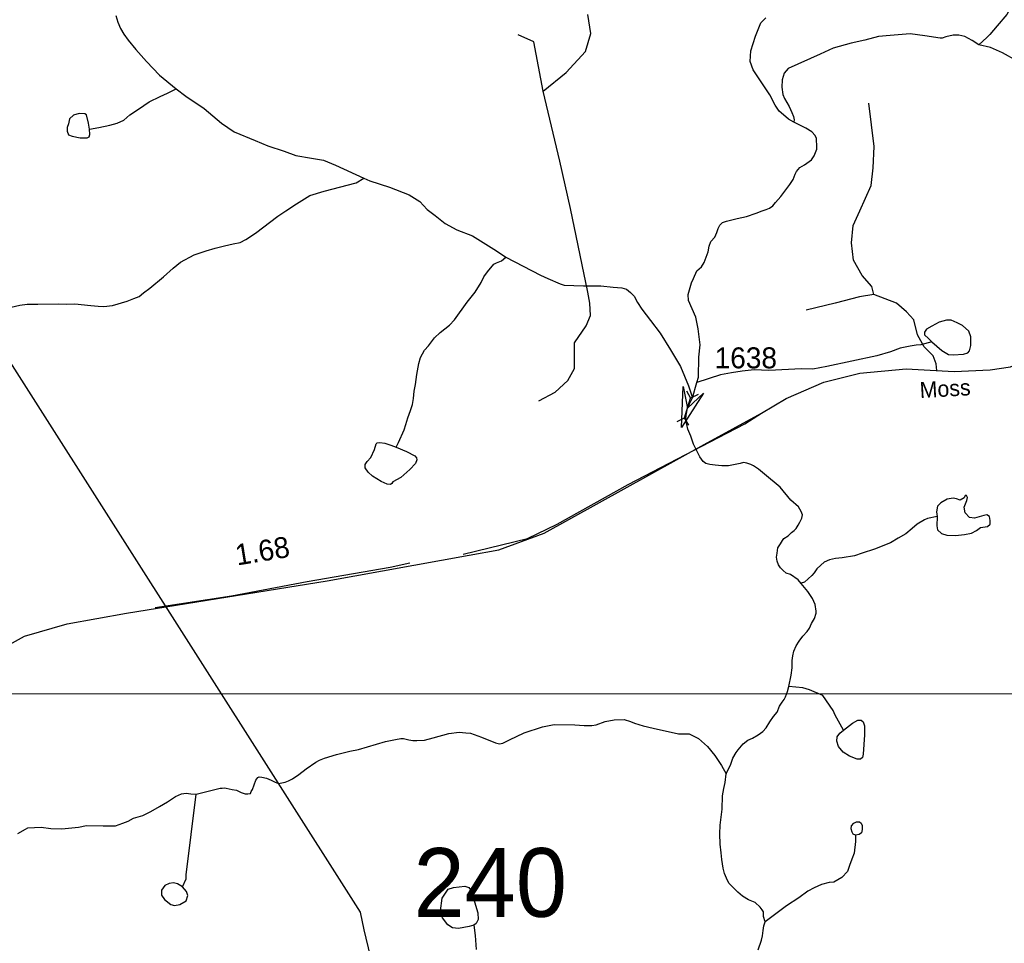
# Model space of a CAD drawing. Extents: x 2056842 to 2160602, y 826753 to 1016856.
# Drawn here: x 2096134 to 2102005, y 866824 to 872332 of the extents above; entities that cross this region are included whole.
import ezdxf

# ---------------------------------------------------------------- set-up
doc = ezdxf.new("R2010")
doc.units = 0
for name, color, linetype in [('Exist Hydrographic Creek Single Shore', 7, 'Continuous'), ('Exist Hydrographic Misc Water Feature', 7, 'Continuous'), ('Exist Road Non-System Type 51', 7, 'Continuous'), ('Exist Road Secondary Mileage Hundredths English Label', 7, 'Continuous'), ('Exist Road Secondary Structure Pipe Attributed CELL', 7, 'Continuous'), ('Exist Road Secondary Structure Pipe CELL', 7, 'Continuous'), ('Exist Road Secondary Structure Standard Bridge Number Label', 7, 'Continuous'), ('Exist Road Secondary Type 51 Attributed', 7, 'Continuous'), ('Exist Road Secondary Type 51 Label', 7, 'Continuous'), ('Exist Road Secondary Type 51 Number Label', 7, 'Continuous'), ('Exist Utilities Electrical Transmission Line', 7, 'Continuous'), ('Map Preparation Inset Cut Line', 7, 'Continuous')]:
    doc.layers.add(name, color=color, linetype=linetype)

msp = doc.modelspace()

# ---------------------------------------------------------------- linework, layer by layer
at = {"layer": 'Exist Hydrographic Creek Single Shore'}
for points in [[(2100750.6, 871721.7), (2100718.5, 871737.8), (2100702.4, 871753.6), (2100662.4, 871785.6), (2100638.2, 871821.5), (2100606, 871883.5), (2100507.5, 872032.6), (2100489.2, 872082.5), (2100494.1, 872145.7), (2100522, 872233.3), (2100553.6, 872314.1), (2100582.8, 872343.3)], [(2100171.5, 870168.3), (2100181.4, 870200.2), (2100182.5, 870319.2), (2100191, 870392.2), (2100178.5, 870488.4), (2100165.4, 870557.6), (2100121.7, 870657.3), (2100119.3, 870692.6), (2100138.7, 870763.1), (2100151.5, 870788.2), (2100171.5, 870833.9), (2100198.3, 870858.2), (2100214.1, 870883.7), (2100238.4, 870948.2), (2100244.4, 870981), (2100254.9, 871008.5), (2100278.7, 871034.6), (2100290.8, 871062.6), (2100298.5, 871086.7), (2100308.4, 871106.5), (2100324.5, 871122.6), (2100348.3, 871130.6), (2100412.3, 871147), (2100468.3, 871159), (2100524.2, 871179.1), (2100560.2, 871191.2), (2100584.3, 871199.5), (2100604.1, 871207.3), (2100624.1, 871221.7), (2100640, 871241.7), (2100671.9, 871277.8), (2100701.9, 871317.9), (2100725.5, 871349.9), (2100745.5, 871378), (2100757.6, 871409.9), (2100765.5, 871425.8), (2100785.3, 871450), (2100813.2, 871466.2), (2100855.2, 871496.1), (2100871.1, 871520.4), (2100879.1, 871540.3), (2100887, 871560.4), (2100887, 871572.3), (2100884.7, 871624.1), (2100876.9, 871640.4), (2100856.7, 871664.1), (2100820.7, 871684.2), (2100750.6, 871721.7)], [(2100793.1, 868970.3), (2100775.2, 868990.4), (2100728.9, 869022.2), (2100704.8, 869030.2), (2100686.8, 869046), (2100670.7, 869062.1), (2100658.9, 869080.1), (2100650.8, 869101.9), (2100646.7, 869125.9), (2100650.5, 869149.8), (2100654.5, 869181.9), (2100670.4, 869205.8), (2100682.3, 869225.9), (2100690.4, 869237.9), (2100716.3, 869254.1), (2100736.1, 869274), (2100752.1, 869286.2), (2100764.2, 869298.4), (2100776, 869318.2), (2100785.9, 869334.4), (2100797.9, 869358.4), (2100801.9, 869378.3), (2100793.8, 869398.2), (2100777.6, 869426.4), (2100731.5, 869466.1), (2100667.4, 869543.3), (2100575, 869621.1), (2100539.8, 869651.5), (2100509.1, 869671.5), (2100492.8, 869679.3), (2100469, 869687.4), (2100448.8, 869691.1), (2100429, 869685.3), (2100361.1, 869670.9), (2100321, 869670.8), (2100281.1, 869674.5), (2100249, 869678.5), (2100224.9, 869684.5), (2100209, 869696.4), (2100188.9, 869724.3), (2100172.9, 869756.2), (2100152.4, 869800.2), (2100136.4, 869848.1), (2100117.6, 869890.8), (2100105.4, 869946), (2100108.1, 869974.3), (2100116.2, 870016), (2100127, 870040.3), (2100145.7, 870076.3)], [(2100719, 868354.4), (2100732.9, 868422.3), (2100740.7, 868466.1), (2100740.6, 868510.1), (2100744.5, 868538.2), (2100750.3, 868566.3), (2100764.1, 868598.2), (2100782.1, 868626.4), (2100804, 868654.5), (2100829.8, 868682.5), (2100842.1, 868702.6), (2100855.8, 868730.5), (2100873.8, 868760.7), (2100883.6, 868792.6), (2100883.6, 868804.7), (2100877.5, 868844.6), (2100861.5, 868880.7), (2100833.2, 868922.6), (2100793.1, 868970.3)], [(2100346.8, 867835.1), (2100374.5, 867891.3), (2100386.4, 867927.2), (2100406.4, 867961.2), (2100418.3, 867977.3), (2100438.1, 868001.2), (2100448.2, 868013.5), (2100476.2, 868035.5), (2100504, 868047.4), (2100537.9, 868067.7), (2100563.9, 868085.9), (2100583.7, 868107.8), (2100605.8, 868143.8), (2100627.8, 868175.8), (2100649.6, 868201.9), (2100663.5, 868238.1), (2100679.4, 868262), (2100691.2, 868278.2), (2100699.1, 868294.1), (2100711.3, 868326.3), (2100719, 868354.4)], [(2097185.6, 867713.3), (2097329.7, 867749.8), (2097341.6, 867749.7), (2097357.4, 867750.1), (2097365.6, 867748), (2097401.7, 867740.1), (2097425.7, 867736), (2097453.6, 867722.1), (2097477.6, 867716), (2097493.8, 867716), (2097509.5, 867716.4), (2097513.6, 867728.4), (2097521.6, 867740.2), (2097541.5, 867796.4), (2097553.6, 867812.4), (2097561.4, 867816.5), (2097577.2, 867814.6), (2097605.1, 867808.7), (2097633.4, 867796.7), (2097657.4, 867784.9), (2097677.7, 867776.6), (2097697.4, 867780.9), (2097717.7, 867784.7), (2097737.4, 867793.1), (2097761.3, 867805.3), (2097797.6, 867831.1), (2097841.1, 867863.4), (2097899.3, 867903.7), (2097920.9, 867915.9), (2097950.8, 867927.5), (2098022.6, 867949.9), (2098103, 867970.2), (2098154.6, 867980.2), (2098314.6, 868026.6), (2098374.9, 868039), (2098406.4, 868045.1), (2098422.6, 868045.1), (2098454.4, 868037.4), (2098478.4, 868033.5), (2098502.6, 868033.5), (2098546.9, 868035.6), (2098598.4, 868049.8), (2098692.3, 868074.1), (2098754.2, 868082.2), (2098794.4, 868078.5), (2098822.1, 868076.3), (2098888.3, 868052.4), (2098970.7, 868018.9), (2098994.3, 868013.3), (2099014.6, 868017.1), (2099054.4, 868037), (2099142.2, 868079.3), (2099252.1, 868113.8), (2099320.4, 868127.8), (2099444.2, 868126.4), (2099500, 868122.4), (2099544.3, 868122.6), (2099572, 868126.5), (2099623.8, 868147.2), (2099678.4, 868157.1), (2099737.8, 868157.4), (2099776.2, 868145.5), (2099800.4, 868137.4), (2099852.1, 868121.5), (2099911.9, 868105.9), (2100061.8, 868072.2), (2100126.2, 868072.6), (2100180.6, 868044.5), (2100234.3, 867997.1), (2100278.8, 867942.8), (2100319, 867883.1), (2100346.6, 867835.2)], [(2100579.5, 866952), (2100569.3, 866984), (2100569.3, 867000.1), (2100569.3, 867011.9), (2100561.3, 867023.9), (2100549.2, 867039.9), (2100519.2, 867067.7), (2100479.2, 867083.6), (2100442.9, 867105.4), (2100414.8, 867129.3), (2100386.9, 867157.4), (2100362.8, 867183.2), (2100348.6, 867211.3), (2100336.7, 867239.2), (2100328.5, 867271.1), (2100320.4, 867323.2), (2100316.3, 867362.9), (2100310.2, 867414.9), (2100307.9, 867477), (2100309.6, 867529.1), (2100321.4, 867623), (2100325, 867703), (2100333.1, 867747.1), (2100340.8, 867783.1), (2100346.8, 867835.1)], [(2096122.8, 867477.9), (2096168.7, 867504.1), (2096182.4, 867512.2), (2096262.6, 867516.3), (2096320.2, 867508.4), (2096384.6, 867506.8), (2096484.5, 867517.1), (2096532.7, 867525.3), (2096632.5, 867523.5), (2096704.5, 867523.6), (2096748.4, 867540.1), (2096780.6, 867551.8), (2096812, 867570.1), (2096868.3, 867586.4), (2096916.1, 867610.4), (2096968, 867638.6), (2097016, 867666.7), (2097062.1, 867699), (2097098, 867715.1), (2097125.9, 867719), (2097153.6, 867715.2), (2097185.6, 867713.3)], [(2098841.6, 866931.9), (2098848.9, 866871.1), (2098854.9, 866787.2)], [(2100536, 866783.9), (2100555.9, 866841.9), (2100563.6, 866868), (2100567.6, 866900), (2100571.5, 866927.9), (2100579.5, 866952)]]:
    msp.add_lwpolyline(points, dxfattribs=at)
at = {"layer": 'Exist Hydrographic Misc Water Feature'}
for points in [[(2102174.8, 872602.1), (2102159, 872586.3), (2102125, 872547.4), (2102104.3, 872513.4), (2102059.3, 872435.5), (2102020.4, 872362.6), (2101962.1, 872294.7), (2101918.3, 872243.6), (2101900.1, 872225.4), (2101853.4, 872181.2)], [(2096707.2, 872357.2), (2096719.5, 872317.1), (2096735.5, 872279.4), (2096755.6, 872245.5), (2096779.8, 872209.3), (2096825.7, 872153.7), (2096890.3, 872081.9), (2096968.4, 872001.8), (2097066.6, 871920.4)], [(2101853.4, 872181.2), (2101812.1, 872208), (2101768.4, 872231.1), (2101733.1, 872239.6), (2101700.3, 872239.6), (2101656.5, 872229.9), (2101633.4, 872222.6), (2101621.5, 872221.4), (2101530.4, 872236), (2101442.9, 872248.1), (2101325, 872237.2), (2101255, 872231.5), (2101173.3, 872210.4), (2101091.8, 872192.2), (2100983.7, 872163), (2100905.9, 872126.5), (2100715.7, 872041.8), (2100692, 872013.7), (2100679.6, 871973.8), (2100678.4, 871929.7), (2100683.9, 871885.9), (2100693.7, 871862.8), (2100722.3, 871814), (2100738.5, 871777.8), (2100746.9, 871753.9), (2100750.8, 871734.2), (2100750.4, 871722)], [(2102885.6, 872021.1), (2102845.5, 871994.3), (2102823.6, 871972.4), (2102806.6, 871955.4), (2102763.4, 871924.2), (2102724, 871904.2), (2102671.7, 871884.1), (2102624.2, 871876), (2102563.7, 871875.8), (2102499.9, 871887.5), (2102459.7, 871899.3), (2102396.1, 871925.1), (2102307.6, 871964.9), (2102251.4, 871997.6), (2102176, 872042.6), (2102080, 872087.6), (2101993.2, 872133.9), (2101923.1, 872165.6), (2101853.4, 872181.2)], [(2096551.2, 871679), (2096605.9, 871689.9), (2096671.5, 871703.3), (2096715.3, 871714.2), (2096754.2, 871733.7), (2096790.6, 871764.1), (2096842.9, 871797.7), (2096906.9, 871842), (2096972.5, 871874.2), (2097014.5, 871894.2), (2097066.6, 871920.4)], [(2097066.6, 871920.4), (2097124.7, 871876.7), (2097234.8, 871802.8), (2097337.1, 871715.1), (2097413.4, 871663.4), (2097537.4, 871612.1), (2097613.7, 871580.2), (2097711.7, 871548.4), (2097779.6, 871522.6), (2097873.9, 871507.1), (2097946.1, 871493.4), (2098017.9, 871465.4), (2098186, 871385.9)], [(2096551.2, 871679), (2096543.9, 871714.2), (2096531.7, 871764.1), (2096523.2, 871770.2), (2096489.2, 871772.6), (2096455.2, 871762.9), (2096430.9, 871741), (2096426, 871710.6), (2096417.5, 871688.7), (2096416.3, 871668), (2096426, 871644.9), (2096446.7, 871637.6), (2096495.3, 871627.9), (2096535.4, 871626.7), (2096548.8, 871632.7), (2096552.4, 871647.3), (2096551.2, 871679)], [(2096083, 870617.2), (2096134.7, 870629.7), (2096178.6, 870635.6), (2096242.9, 870636), (2096366.8, 870638.3), (2096414.6, 870636.4), (2096462.8, 870636.8), (2096558.7, 870627.1), (2096602.8, 870623.3), (2096634.8, 870621.2), (2096686.7, 870627.2), (2096774.8, 870653.6), (2096794.9, 870661.5), (2096814.4, 870669.9), (2096846.6, 870682), (2096872.7, 870702.1), (2096910.4, 870730), (2096992.2, 870798.4), (2097048.2, 870850.4), (2097092.1, 870886.8), (2097173.7, 870928.7), (2097245.8, 870953.1), (2097299.6, 870969.3), (2097355.3, 870983.5), (2097407.6, 870995.5), (2097447.6, 871003.6), (2097483.3, 871021.8), (2097539.1, 871058), (2097673, 871160.2), (2097720.7, 871192.3), (2097784.7, 871234.5), (2097864.3, 871283), (2097948.6, 871309.2), (2098140.1, 871359.7), (2098186, 871385.9)], [(2098186, 871385.9), (2098222.1, 871370), (2098338.4, 871333.4), (2098456.3, 871287.2), (2098519.5, 871247.1), (2098564.4, 871199.7), (2098611.9, 871164.4), (2098670.2, 871117), (2098739.5, 871078.1), (2098833.1, 871042.8), (2098977.3, 870954.4), (2099033.4, 870915.7)], [(2098377.8, 869782.9), (2098393.3, 869811), (2098426.9, 869885.1), (2098436.4, 869916.9), (2098448.7, 869957.2), (2098464.5, 870001.1), (2098476.4, 870037), (2098481.1, 870072.6), (2098486.4, 870117.1), (2098493.8, 870156.9), (2098501.8, 870216.9), (2098513.7, 870281.3), (2098523.5, 870317.1), (2098547.5, 870361.4), (2098570.9, 870387.4), (2098607.4, 870435.5), (2098640.8, 870467.4), (2098696.6, 870509.7), (2098726.5, 870541.6), (2098801.5, 870647.2), (2098848.9, 870706.8), (2098885.3, 870765.1), (2098902.1, 870797.7), (2098924, 870828.1), (2098960.4, 870873.1), (2098977.5, 870882.9), (2099006.6, 870893.8), (2099033.4, 870915.7)], [(2099033.4, 870915.7), (2099239.6, 870807.6), (2099283.9, 870787.5), (2099355.8, 870755.8), (2099379.6, 870747.8), (2099495.9, 870743.9), (2099599.6, 870744.4), (2099671.8, 870736.8), (2099723.9, 870733), (2099752, 870725.1), (2099776.2, 870705.2), (2099798.1, 870683.1), (2099818, 870645.2), (2099842.4, 870605.4), (2099894.5, 870537.4), (2099952.5, 870461.8), (2100015.1, 870363.8), (2100073.3, 870264.1), (2100121.7, 870148.5), (2100145.7, 870076.2)], [(2101572.2, 870410.4), (2101633, 870358.1), (2101671.8, 870336.2), (2101699.8, 870333.8), (2101760.6, 870337.4), (2101786.1, 870345.9), (2101797, 870356.9), (2101805.5, 870388.5), (2101805.5, 870439.6), (2101793.4, 870473.6), (2101755.7, 870507.7), (2101724.1, 870524.7), (2101687.6, 870539.3), (2101659.7, 870540.5), (2101615.9, 870528.4), (2101573.4, 870504), (2101540.6, 870485.8), (2101528.4, 870468.8), (2101529.6, 870453), (2101552.7, 870431.1), (2101572.2, 870410.4)], [(2101572.2, 870410.4), (2101506.8, 870392.6), (2101478.3, 870390.4), (2101443.1, 870384.4), (2101382.8, 870372.1), (2101326.8, 870352.1), (2101244.8, 870327.6), (2100947.2, 870262.7), (2100863.4, 870248.6), (2100795.1, 870250.5), (2100601.3, 870239.7), (2100513.6, 870243.6), (2100441.2, 870235.5), (2100377.4, 870224.9), (2100313.2, 870214.7), (2100171.7, 870168.5)], [(2100145.7, 870076.2), (2100171.7, 870168.5)], [(2098377.8, 869782.9), (2098441, 869756.1), (2098490.8, 869730.6), (2098499.3, 869718.4), (2098501.7, 869706.3), (2098494.4, 869684.4), (2098460.4, 869649.1), (2098405.7, 869601.7), (2098359.5, 869576.1), (2098353.4, 869565.2), (2098344.9, 869559.1), (2098325.5, 869561.5), (2098290.2, 869578.6), (2098238, 869610.2), (2098211.2, 869633.3), (2098194.2, 869660), (2098194.2, 869678.3), (2098205.2, 869696.5), (2098227, 869720.8), (2098250.1, 869769.5), (2098258.6, 869802.3), (2098265.9, 869808.4), (2098281.7, 869809.6), (2098310.9, 869806), (2098346.2, 869795), (2098377.8, 869782.9)], [(2101604.5, 869369.4), (2101602.1, 869313.4), (2101605.7, 869289.1), (2101630, 869267.2), (2101661.6, 869258.7), (2101713.9, 869255.1), (2101767.4, 869262.4), (2101808.7, 869269.7), (2101839.1, 869285.5), (2101862.2, 869303.7), (2101903.5, 869308.6), (2101919.3, 869323.2), (2101920.5, 869345.1), (2101916.9, 869368.2), (2101901.1, 869379.1), (2101881.6, 869374.3), (2101826.9, 869359.7), (2101797.8, 869363.3), (2101771, 869391.3), (2101764.9, 869425.3), (2101782, 869464.2), (2101784.4, 869482.5), (2101778.3, 869494.6), (2101771, 869494.6), (2101766.2, 869480.1), (2101740.6, 869466.7), (2101720, 869475.2), (2101700.5, 869478.8), (2101664.1, 869471.5), (2101625.2, 869450.9), (2101606.9, 869430.2), (2101600.9, 869396.1), (2101604.5, 869369.4)], [(2101604.5, 869369.4), (2101546, 869356.8), (2101528.2, 869349), (2101484.3, 869322.7), (2101456, 869296.6), (2101416.6, 869266.4), (2101372.3, 869240.3), (2101326.4, 869212.3), (2101230.8, 869173.6), (2101156.6, 869149.7), (2101110.7, 869133.5), (2101038.7, 869123.2), (2100998.9, 869119.1), (2100962.8, 869111.2), (2100930.6, 869097.1), (2100911.2, 869078.9), (2100887.2, 869057), (2100871.2, 869032.6), (2100857, 869016.9), (2100813.1, 868978.4), (2100793.7, 868970.5)], [(2101045.4, 868095.5), (2100995.6, 868183.5), (2100983.3, 868211.3), (2100923.5, 868301.1), (2100843.3, 868334.9), (2100803.3, 868346.6), (2100719, 868354.5)], [(2101045.4, 868095.5), (2101100.1, 868136.8), (2101130.5, 868153.9), (2101151.2, 868153.9), (2101163.3, 868145.3), (2101171.8, 868121), (2101171.8, 868067.5), (2101162.1, 867950.8), (2101158.4, 867931.3), (2101146.3, 867921.6), (2101128.1, 867921.6), (2101080.7, 867939.8), (2101043, 867962.9), (2101016.2, 867997), (2101005.3, 868029.8), (2101008.9, 868054.1), (2101024.7, 868077.2), (2101045.4, 868095.5)], [(2097105.2, 867160.3), (2097127.3, 867207.1), (2097127.3, 867231.1), (2097185.6, 867713.3)], [(2101117.6, 867468), (2101104.2, 867475.2), (2101096.9, 867486.2), (2101092.1, 867506.9), (2101093.3, 867523.9), (2101107.9, 867540.9), (2101122.5, 867548.2), (2101140.7, 867548.2), (2101150.4, 867540.9), (2101156.5, 867526.3), (2101156.5, 867503.2), (2101152.9, 867482.5), (2101139.5, 867471.6), (2101117.6, 867468)], [(2101117.6, 867468), (2101117.8, 867429.8), (2101108.4, 867361.8), (2101096.3, 867325.9), (2101080.7, 867287.7), (2101069, 867251.7), (2101036.8, 867215.6), (2100988.9, 867187.6), (2100960.8, 867185.4), (2100915, 867173.3), (2100870.8, 867155.1), (2100833, 867134.9), (2100779.1, 867094.8), (2100705.3, 867046.3), (2100579.6, 866952.2)], [(2097105.2, 867160.3), (2097074.8, 867177.3), (2097050.5, 867183.4), (2097025, 867180.9), (2096999.4, 867168.8), (2096980, 867139.6), (2096980, 867110.4), (2096998.2, 867084.9), (2097035.9, 867054.5), (2097057.8, 867049.6), (2097088.2, 867055.7), (2097125.8, 867077.6), (2097135.6, 867108), (2097129.5, 867133.5), (2097105.2, 867160.3)], [(2098841.6, 866931.9), (2098813.6, 866923.4), (2098750.4, 866912.4), (2098715.2, 866914.9), (2098687.2, 866934.3), (2098655.6, 866975.7), (2098643.5, 867017), (2098653.2, 867093.6), (2098689.6, 867145.9), (2098721.2, 867155.6), (2098788.1, 867164.2), (2098812.4, 867156.9), (2098828.2, 867135), (2098846.4, 867070.5), (2098864.7, 867004.8), (2098867.1, 866965.9), (2098856.2, 866941.6), (2098841.6, 866931.9)]]:
    msp.add_lwpolyline(points, dxfattribs=at)
at = {"layer": 'Exist Road Non-System Type 51'}
for points in [[(2099256, 871904.9), (2099391.9, 872016.2), (2099507.8, 872141.7), (2099540.1, 872250.1), (2099522, 872363.2)], [(2099256, 871904.9), (2099199, 872199.7), (2099105.9, 872241.5)], [(2099228.7, 870059.8), (2099326.3, 870109.9), (2099402.3, 870180.3), (2099442.2, 870252.5), (2099442.2, 870404.7), (2099510.6, 870505.4), (2099537.2, 870568.2), (2099533.4, 870642.3), (2099522, 870707), (2099418.5, 871206.1), (2099353.9, 871487.6), (2099256, 871904.9)], [(2101227.5, 870692.7), (2101215.1, 870741.2), (2101156.2, 870805.9), (2101104.9, 870897.1), (2101093.5, 871001.7), (2101103, 871104.4), (2101142.9, 871191.9), (2101210.4, 871343), (2101221.8, 871449.5), (2101229.4, 871575), (2101197.1, 871833.6)], [(2101227.5, 870692.7), (2101141, 870678.5), (2100996.6, 870640.4), (2100823.7, 870600.5)], [(2101602.6, 870240.2), (2101598, 870280.1), (2101580.9, 870327.6), (2101525.8, 870380.9), (2101487.8, 870453.1), (2101465, 870542.5), (2101421.3, 870590.1), (2101362.4, 870641.4), (2101227.5, 870692.7)], [(2098777.5, 869144.3), (2099161, 869237.1), (2099337.7, 869322.7), (2099761.5, 869560.4), (2100300.2, 869840.9), (2100457.9, 869922.6), (2100556, 869984.7)], [(2096941.9, 868825.8), (2097397.6, 868896.8), (2097847.9, 868980.4), (2098342.9, 869066.9), (2098461.1, 869092.9)]]:
    msp.add_lwpolyline(points, dxfattribs=at)
at = {"layer": 'Exist Road Secondary Structure Pipe Attributed CELL'}
msp.add_lwpolyline([(2100210.8, 870105.1), (2100079.2, 869899.9), (2100090.6, 870143.4), (2100116.2, 870016)], close=True, dxfattribs=at)
at = {"layer": 'Exist Road Secondary Structure Pipe CELL'}
for p, q in [((2100098.5, 869958.2), (2100133.9, 870073.9)), ((2100108.8, 870118), (2100133.9, 870073.9)), ((2100179.3, 870096.5), (2100133.9, 870073.9)), ((2100053.1, 869935.6), (2100098.5, 869958.2)), ((2100123.6, 869914.1), (2100098.5, 869958.2))]:
    msp.add_line(p, q, dxfattribs=at)
at = {"layer": 'Exist Road Secondary Type 51 Attributed'}
for points in [[(2096770.3, 868793.5), (2097966.5, 868986.2), (2098814.5, 869138.3), (2098991.3, 869169.7), (2099260.2, 869268.8), (2100215.7, 869798.6), (2100556, 869984.7), (2100704.2, 870072.2), (2100928.4, 870171), (2101142.2, 870223.3), (2101419.6, 870249.9), (2101706.5, 870234.7), (2101921.2, 870244.2), (2102042.4, 870260.9), (2102207.7, 870332.2), (2102379.2, 870432.5), (2102541.6, 870572.2)], [(2094179.6, 867992.5), (2094352.5, 868019.1), (2094686.9, 868055.2), (2095061.3, 868089.5), (2095305.4, 868141.7), (2095463.1, 868206.4), (2095660.8, 868331.9), (2095900.2, 868510.6), (2096163.3, 868656.1), (2096416.1, 868728.3), (2096770.3, 868793.5)]]:
    msp.add_lwpolyline(points, dxfattribs=at)
at = {"layer": 'Exist Utilities Electrical Transmission Line'}
msp.add_lwpolyline([(2090208.9, 878090.6), (2090399.6, 877911.2), (2091042.2, 877021.2), (2091166.6, 876875.7), (2095091.8, 871822.6), (2095202.4, 871658.9), (2098164.4, 867008.7), (2098184.9, 866904.8), (2098734, 864623.2), (2099022.7, 863475.6), (2099626.1, 861080), (2100400.4, 858056.5), (2100951.6, 855844.8), (2101980.8, 853661.7), (2102801.4, 851906.3), (2103296.8, 850944.6), (2103702.1, 850075), (2103840.6, 849731.1), (2105377.5, 846510.3), (2106244.1, 844636.9), (2107548.3, 841869.9), (2108761.2, 839864.8), (2109358.7, 838871.2), (2109834.3, 838086.5)], dxfattribs=at)
at = {"layer": 'Map Preparation Inset Cut Line'}
msp.add_lwpolyline([(2059276.8, 845851.8), (2104036.2, 845851.8), (2104036.2, 868310.8), (2085975.1, 868308.6), (2085982, 877260.1), (2059276.8, 877260.1), (2059276.8, 845851.8)], dxfattribs=at)

# ---------------------------------------------------------------- texts
at = {"layer": 'Exist Road Secondary Mileage Hundredths English Label'}
msp.add_text('1.68', height=125, rotation=9.30526, dxfattribs=at).set_placement((2097430.2, 869076.5))
at = {"layer": 'Exist Road Secondary Structure Standard Bridge Number Label'}
msp.add_text('240', height=410.1, dxfattribs=at).set_placement((2098482.3, 866981.4))
at = {"layer": 'Exist Road Secondary Type 51 Label'}
msp.add_text('Moss', height=95, rotation=3.25576, dxfattribs=at).set_placement((2101502.6, 870075.4))
at = {"layer": 'Exist Road Secondary Type 51 Number Label'}
msp.add_text('1638', height=125, dxfattribs=at).set_placement((2100277.4, 870252.8))

doc.saveas('drawing.dxf')
